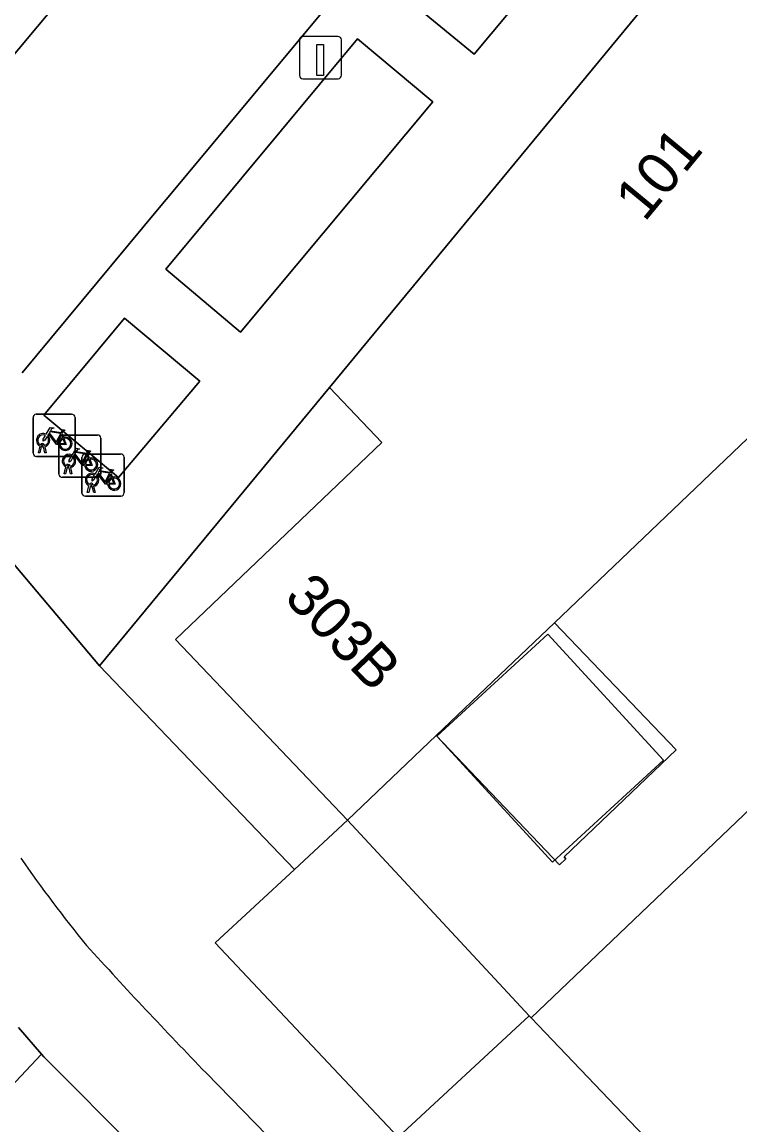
# Model space of a CAD drawing. Extents: x 162523 to 163266, y 381230 to 382050.
# Drawn here: x 162883.66 to 162900.71, y 381512.12 to 381538.3 of the extents above; entities that cross this region are included whole.
import ezdxf

# ---------------------------------------------------------------- set-up
doc = ezdxf.new("R2010")
doc.units = 0
for name, color, linetype in [('IMGEO_Berm_groen', 7, 'Continuous'), ('IMGEO_Erf', 7, 'Continuous'), ('IMGEO_Fietsenrek', 7, 'Continuous'), ('IMGEO_Fietspad_gesloten', 7, 'Continuous'), ('IMGEO_Groenvoorziening', 7, 'Continuous'), ('IMGEO_Laadpaal', 7, 'Continuous'), ('IMGEO_Pand', 7, 'Continuous'), ('IMGEO_Pand_nummerreeks', 7, 'Continuous'), ('IMGEO_Pand_vergunning_verleend', 7, 'Continuous'), ('IMGEO_Parkeervlak_open', 7, 'Continuous'), ('IMGEO_Rijbaan_lokaal_open', 7, 'Continuous'), ('IMGEO_Voetpad_open', 7, 'Continuous')]:
    doc.layers.add(name, color=color, linetype=linetype)

msp = doc.modelspace()

# ---------------------------------------------------------------- linework, layer by layer
at = {"layer": 'IMGEO_Berm_groen'}
msp.add_lwpolyline([(162876.506, 381517.69), (162876.833, 381517.342), (162882.392, 381511.969), (162884.116, 381513.801), (162883.569, 381514.435)], dxfattribs=at)
at = {"layer": 'IMGEO_Erf'}
msp.add_lwpolyline([(162907.255, 381525.636), (162902.834, 381530.267), (162896.306, 381524.041), (162899.193, 381521.022), (162896.537, 381518.483), (162896.578, 381518.44), (162896.427, 381518.295), (162893.498, 381521.362), (162891.392, 381519.353), (162895.705, 381514.707), (162895.749, 381514.66)], close=True, dxfattribs=at)
msp.add_lwpolyline([(162900.275, 381509.926), (162895.749, 381514.66), (162895.705, 381514.707), (162892.594, 381511.832)], dxfattribs=at)
at = {"layer": 'IMGEO_Fietsenrek'}
for p, q in [((162883.918, 381528.066), (162883.918, 381528.907)), ((162883.918, 381528.907), (162883.918, 381528.066)), ((162883.993, 381528.991), (162884.834, 381528.991)), ((162884.834, 381528.991), (162883.993, 381528.991)), ((162884.918, 381528.916), (162884.918, 381528.075)), ((162884.918, 381528.075), (162884.918, 381528.916)), ((162884.605, 381528.54), (162884.641, 381528.445)), ((162884.187, 381528.258), (162884.188, 381528.251)), ((162884.53, 381527.572), (162884.53, 381528.413)), ((162884.53, 381528.413), (162884.53, 381527.572)), ((162884.605, 381528.497), (162885.446, 381528.497)), ((162885.446, 381528.497), (162884.605, 381528.497)), ((162885.53, 381528.422), (162885.53, 381527.581)), ((162885.53, 381527.581), (162885.53, 381528.422)), ((162884.843, 381527.991), (162884.002, 381527.991)), ((162884.002, 381527.991), (162884.843, 381527.991)), ((162884.045, 381528.075), (162884.084, 381528.235)), ((162884.079, 381528.075), (162884.045, 381528.075)), ((162884.114, 381528.223), (162884.079, 381528.075)), ((162884.156, 381528.247), (162884.155, 381528.251)), ((162884.197, 381528.075), (162884.163, 381528.217)), ((162884.195, 381528.221), (162884.23, 381528.075)), ((162884.23, 381528.075), (162884.197, 381528.075)), ((162885.154, 381528.047), (162885.995, 381528.047)), ((162885.995, 381528.047), (162885.154, 381528.047)), ((162885.217, 381528.046), (162885.253, 381527.951)), ((162884.657, 381527.581), (162884.696, 381527.741)), ((162884.726, 381527.729), (162884.691, 381527.581)), ((162884.768, 381527.753), (162884.767, 381527.757)), ((162884.799, 381527.764), (162884.8, 381527.757)), ((162885.079, 381527.122), (162885.079, 381527.963)), ((162885.079, 381527.963), (162885.079, 381527.122)), ((162886.079, 381527.972), (162886.079, 381527.131)), ((162886.079, 381527.131), (162886.079, 381527.972)), ((162885.455, 381527.497), (162884.614, 381527.497)), ((162884.614, 381527.497), (162885.455, 381527.497)), ((162884.691, 381527.581), (162884.657, 381527.581)), ((162884.809, 381527.581), (162884.775, 381527.723)), ((162884.807, 381527.727), (162884.842, 381527.581)), ((162884.842, 381527.581), (162884.809, 381527.581)), ((162885.766, 381527.596), (162885.802, 381527.501)), ((162885.206, 381527.131), (162885.245, 381527.291)), ((162885.275, 381527.279), (162885.24, 381527.131)), ((162885.317, 381527.303), (162885.316, 381527.307)), ((162885.358, 381527.131), (162885.324, 381527.273)), ((162885.348, 381527.314), (162885.349, 381527.307)), ((162885.356, 381527.277), (162885.391, 381527.131)), ((162886.004, 381527.047), (162885.163, 381527.047)), ((162885.163, 381527.047), (162886.004, 381527.047)), ((162885.24, 381527.131), (162885.206, 381527.131)), ((162885.391, 381527.131), (162885.358, 381527.131))]:
    msp.add_line(p, q, dxfattribs=at)
for points in [[(162884.231, 381528.517), (162884.326, 381528.681), (162884.412, 381528.667), (162884.414, 381528.658), (162884.358, 381528.647), (162884.331, 381528.602), (162884.587, 381528.561)], [(162884.527, 381528.273), (162884.477, 381528.273), (162884.286, 381528.524), (162884.267, 381528.492)], [(162884.574, 381528.536), (162884.317, 381528.577), (162884.3, 381528.548), (162884.467, 381528.328), (162884.574, 381528.536)], [(162884.622, 381528.438), (162884.592, 381528.515), (162884.483, 381528.297), (162884.526, 381528.297)], [(162884.587, 381528.561), (162884.612, 381528.61), (162884.606, 381528.614), (162884.583, 381528.618), (162884.571, 381528.625), (162884.57, 381528.628), (162884.572, 381528.633), (162884.667, 381528.618), (162884.669, 381528.608), (162884.659, 381528.595), (162884.647, 381528.589), (162884.633, 381528.595), (162884.605, 381528.54)], [(162884.252, 381528.465), (162884.2, 381528.375), (162884.16, 381528.35), (162884.161, 381528.397), (162884.216, 381528.491)], [(162884.556, 381528.297), (162884.676, 381528.296), (162884.632, 381528.41)], [(162884.652, 381528.417), (162884.707, 381528.272), (162884.557, 381528.272)], [(162884.864, 381527.971), (162884.812, 381527.881), (162884.772, 381527.856), (162884.773, 381527.903), (162884.828, 381527.997)], [(162884.843, 381528.023), (162884.938, 381528.187), (162885.024, 381528.173), (162885.026, 381528.164), (162884.97, 381528.153), (162884.943, 381528.108), (162885.199, 381528.067)], [(162885.139, 381527.779), (162885.089, 381527.779), (162884.898, 381528.03), (162884.879, 381527.998)], [(162885.186, 381528.042), (162884.929, 381528.083), (162884.912, 381528.054), (162885.079, 381527.834), (162885.186, 381528.042)], [(162885.234, 381527.944), (162885.204, 381528.021), (162885.095, 381527.803), (162885.138, 381527.803)], [(162885.199, 381528.067), (162885.224, 381528.116), (162885.218, 381528.12), (162885.195, 381528.124), (162885.183, 381528.131), (162885.182, 381528.134), (162885.184, 381528.139), (162885.279, 381528.124), (162885.281, 381528.114), (162885.271, 381528.101), (162885.259, 381528.095), (162885.245, 381528.101), (162885.217, 381528.046)], [(162885.168, 381527.803), (162885.288, 381527.802), (162885.244, 381527.916)], [(162885.264, 381527.923), (162885.319, 381527.778), (162885.169, 381527.778)], [(162885.392, 381527.573), (162885.487, 381527.737), (162885.573, 381527.723), (162885.575, 381527.714), (162885.519, 381527.703), (162885.492, 381527.658), (162885.748, 381527.617)], [(162885.413, 381527.521), (162885.361, 381527.431), (162885.321, 381527.406), (162885.322, 381527.453), (162885.377, 381527.547)], [(162885.688, 381527.329), (162885.638, 381527.329), (162885.447, 381527.58), (162885.428, 381527.548)], [(162885.735, 381527.592), (162885.478, 381527.633), (162885.461, 381527.604), (162885.628, 381527.384), (162885.735, 381527.592)], [(162885.783, 381527.494), (162885.753, 381527.571), (162885.644, 381527.353), (162885.687, 381527.353)], [(162885.813, 381527.473), (162885.868, 381527.328), (162885.718, 381527.328)], [(162885.748, 381527.617), (162885.773, 381527.666), (162885.767, 381527.67), (162885.744, 381527.674), (162885.732, 381527.681), (162885.731, 381527.684), (162885.733, 381527.689), (162885.828, 381527.674), (162885.83, 381527.664), (162885.82, 381527.651), (162885.808, 381527.645), (162885.794, 381527.651), (162885.766, 381527.596)], [(162885.717, 381527.353), (162885.837, 381527.352), (162885.793, 381527.466)]]:
    msp.add_lwpolyline(points, dxfattribs=at)
for centre, radius, start, end in [((162883.996, 381528.913), 0.0779, 92.4484, 184.2845), ((162883.996, 381528.913), 0.0779, 92.4484, 184.2845), ((162884.84, 381528.913), 0.0779, 2.4484, 94.2845), ((162884.84, 381528.913), 0.0779, 2.4484, 94.2845), ((162884.158, 381528.376), 0.159, 62.6766, 242.1369), ((162884.158, 381528.376), 0.129, 63.3192, 238.903), ((162884.138, 381528.247), 0.0499, 12.8025, 158.6934), ((162884.138, 381528.247), 0.0174, 12.8025, 163.4502), ((162884.158, 381528.376), 0.129, 253.415, 269.0204), ((162884.158, 381528.376), 0.129, 283.6043, 43.4302), ((162884.158, 381528.376), 0.159, 283.5766, 46.6042), ((162884.685, 381528.292), 0.159, 113.3408, 178.3217), ((162884.685, 381528.292), 0.159, 187.0065, 105.7708), ((162884.608, 381528.419), 0.0779, 92.4484, 184.2845), ((162884.608, 381528.419), 0.0779, 92.4484, 184.2845), ((162884.685, 381528.292), 0.129, 113.923, 177.9556), ((162884.685, 381528.292), 0.129, 188.6715, 104.5883), ((162885.452, 381528.419), 0.0779, 2.4484, 94.2845), ((162885.452, 381528.419), 0.0779, 2.4484, 94.2845), ((162883.996, 381528.069), 0.0779, 182.4484, 274.2845), ((162883.996, 381528.069), 0.0779, 182.4484, 274.2845), ((162884.158, 381528.376), 0.159, 253.9967, 271.7867), ((162884.77, 381527.882), 0.159, 62.6766, 242.1369), ((162884.77, 381527.882), 0.129, 63.3192, 238.903), ((162884.77, 381527.882), 0.159, 283.5766, 46.6042), ((162884.84, 381528.069), 0.0779, 272.4484, 4.2845), ((162884.84, 381528.069), 0.0779, 272.4484, 4.2845), ((162885.157, 381527.969), 0.0779, 92.4484, 184.2845), ((162885.157, 381527.969), 0.0779, 92.4484, 184.2845), ((162886.001, 381527.969), 0.0779, 2.4484, 94.2845), ((162886.001, 381527.969), 0.0779, 2.4484, 94.2845), ((162884.75, 381527.753), 0.0499, 12.8025, 158.6934), ((162884.77, 381527.882), 0.159, 253.9967, 271.7867), ((162884.75, 381527.753), 0.0174, 12.8025, 163.4502), ((162884.77, 381527.882), 0.129, 253.415, 269.0204), ((162884.77, 381527.882), 0.129, 283.6043, 43.4302), ((162885.297, 381527.798), 0.159, 113.3408, 178.3217), ((162885.297, 381527.798), 0.159, 187.0065, 105.7708), ((162885.297, 381527.798), 0.129, 113.923, 177.9556), ((162885.297, 381527.798), 0.129, 188.6715, 104.5883), ((162884.608, 381527.575), 0.0779, 182.4484, 274.2845), ((162884.608, 381527.575), 0.0779, 182.4484, 274.2845), ((162885.319, 381527.432), 0.159, 62.6766, 242.1369), ((162885.319, 381527.432), 0.129, 63.3192, 238.903), ((162885.319, 381527.432), 0.129, 283.6043, 43.4302), ((162885.319, 381527.432), 0.159, 283.5766, 46.6042), ((162885.452, 381527.575), 0.0779, 272.4484, 4.2845), ((162885.452, 381527.575), 0.0779, 272.4484, 4.2845), ((162885.846, 381527.348), 0.159, 113.3408, 178.3217), ((162885.846, 381527.348), 0.159, 187.0065, 105.7708), ((162885.846, 381527.348), 0.129, 188.6715, 104.5883), ((162885.299, 381527.303), 0.0499, 12.8025, 158.6934), ((162885.319, 381527.432), 0.159, 253.9967, 271.7867), ((162885.299, 381527.303), 0.0174, 12.8025, 163.4502), ((162885.319, 381527.432), 0.129, 253.415, 269.0204), ((162885.846, 381527.348), 0.129, 113.923, 177.9556), ((162885.157, 381527.125), 0.0779, 182.4484, 274.2845), ((162885.157, 381527.125), 0.0779, 182.4484, 274.2845), ((162886.001, 381527.125), 0.0779, 272.4484, 4.2845), ((162886.001, 381527.125), 0.0779, 272.4484, 4.2845)]:
    msp.add_arc(centre, radius, start, end, dxfattribs=at)
at = {"layer": 'IMGEO_Fietspad_gesloten'}
for points in [[(162883.569, 381514.435), (162884.116, 381513.801), (162884.173, 381513.735), (162886.411, 381511.49)], [(162961.518, 381436.339), (162959.423, 381438.485), (162924.904, 381474.653), (162912.667, 381487.562), (162891.8, 381509.488), (162888.028, 381513.353)]]:
    msp.add_lwpolyline(points, dxfattribs=at)
for centre, radius, start, end in [((162910.979, 381537.422), 33.286, 214.7386, 219.2128), ((162982.318, 381604.661), 131.254, 222.26812, 224.07947)]:
    msp.add_arc(centre, radius, start, end, dxfattribs=at)
at = {"layer": 'IMGEO_Groenvoorziening'}
for points in [[(162897.993, 381541.849), (162895.33, 381544.088), (162891.65, 381539.693), (162891.759, 381539.708), (162894.398, 381537.542)], [(162891.628, 381537.908), (162887.073, 381532.44), (162888.85, 381530.941), (162893.412, 381536.41)], [(162886.093, 381531.273), (162884.175, 381528.973), (162885.948, 381527.487), (162887.88, 381529.781)]]:
    msp.add_lwpolyline(points, close=True, dxfattribs=at)
at = {"layer": 'IMGEO_Laadpaal'}
for p, q in [((162891.161, 381537.957), (162890.32, 381537.957)), ((162891.161, 381537.957), (162890.32, 381537.957)), ((162890.245, 381537.873), (162890.245, 381537.032)), ((162890.245, 381537.873), (162890.245, 381537.032)), ((162891.245, 381537.041), (162891.245, 381537.882)), ((162891.245, 381537.041), (162891.245, 381537.882)), ((162890.329, 381536.957), (162891.17, 381536.957)), ((162890.329, 381536.957), (162891.17, 381536.957))]:
    msp.add_line(p, q, dxfattribs=at)
msp.add_lwpolyline([(162890.66, 381537.77), (162890.82, 381537.77), (162890.82, 381537.037), (162890.66, 381537.037), (162890.66, 381537.77)], dxfattribs=at)
for centre, start, end in [((162890.323, 381537.879), 92.4484, 184.2845), ((162890.323, 381537.879), 92.4484, 184.2845), ((162891.167, 381537.879), 2.4484, 94.2845), ((162891.167, 381537.879), 2.4484, 94.2845), ((162890.323, 381537.035), 182.4484, 274.2845), ((162890.323, 381537.035), 182.4484, 274.2845), ((162891.167, 381537.035), 272.4484, 4.2845), ((162891.167, 381537.035), 272.4484, 4.2845)]:
    msp.add_arc(centre, 0.0779, start, end, dxfattribs=at)
at = {"layer": 'IMGEO_Pand'}
for points in [[(162905.379, 381532.694), (162909.814, 381536.915), (162909.729, 381537.003), (162905.969, 381540.407), (162902.361, 381543.429), (162890.963, 381529.625), (162892.207, 381528.321), (162887.301, 381523.641), (162891.392, 381519.353), (162893.498, 381521.362), (162895.01, 381522.805), (162896.306, 381524.041), (162902.834, 381530.267)], [(162919.474, 381526.944), (162909.923, 381537.019), (162909.814, 381536.915), (162905.379, 381532.694), (162902.834, 381530.267), (162907.255, 381525.636), (162895.749, 381514.66), (162900.275, 381509.926), (162900.058, 381509.718), (162899.976, 381509.805), (162899.47, 381509.321), (162901.097, 381507.619), (162901.603, 381508.103), (162901.52, 381508.19), (162901.67, 381508.333), (162901.466, 381508.547), (162907.675, 381514.471), (162907.001, 381515.177), (162912.284, 381520.218)], [(162896.306, 381524.041), (162895.01, 381522.805), (162893.498, 381521.362), (162896.427, 381518.295), (162896.578, 381518.44), (162896.537, 381518.483), (162899.193, 381521.022)]]:
    msp.add_lwpolyline(points, close=True, dxfattribs=at)
at = {"layer": 'IMGEO_Pand_vergunning_verleend'}
msp.add_lwpolyline([(162893.514, 381521.346), (162896.147, 381523.768), (162898.893, 381520.783), (162896.261, 381518.361)], close=True, dxfattribs=at)
at = {"layer": 'IMGEO_Parkeervlak_open'}
for points in [[(162888.547, 381543.613), (162879.051, 381532.261)], [(162883.656, 381529.977), (162886.876, 381533.844), (162887.08, 381534.087), (162891.564, 381539.475), (162891.605, 381539.523)]]:
    msp.add_lwpolyline(points, dxfattribs=at)
at = {"layer": 'IMGEO_Rijbaan_lokaal_open'}
msp.add_lwpolyline([(162893.464, 381558.116), (162892.929, 381557.462), (162892.141, 381556.532), (162886.388, 381549.61), (162885.736, 381548.825), (162883.955, 381546.69), (162882.521, 381544.982), (162877.232, 381538.65), (162876.885, 381538.235), (162875.214, 381536.197), (162875.093, 381536.053), (162874.836, 381535.758), (162878.999, 381532.196), (162879.051, 381532.261), (162888.547, 381543.613), (162890.699, 381546.24), (162891.546, 381547.27), (162895.706, 381552.245)], dxfattribs=at)
at = {"layer": 'IMGEO_Voetpad_open'}
for points in [[(162879.051, 381532.261), (162878.999, 381532.196), (162878.388, 381531.449), (162885.5, 381523.02), (162890.963, 381529.625), (162902.361, 381543.429), (162917.487, 381561.716)], [(162902.061, 381552.215), (162902.171, 381551.954), (162902.864, 381551.387), (162906.33, 381555.514), (162908.117, 381554.031), (162902.151, 381546.826), (162899.477, 381549.074), (162896.555, 381551.531), (162892.393, 381546.557), (162895.33, 381544.088), (162897.993, 381541.849), (162894.398, 381537.542), (162891.759, 381539.708), (162891.65, 381539.693)], [(162891.605, 381539.523), (162891.564, 381539.475), (162887.08, 381534.087), (162886.876, 381533.844), (162883.656, 381529.977)], [(162903.859, 381500), (162892.594, 381511.832), (162888.242, 381516.445), (162890.13, 381518.183), (162885.5, 381523.02), (162878.388, 381531.449), (162877.207, 381530.003)], [(162888.028, 381513.353), (162891.8, 381509.488), (162912.667, 381487.562), (162924.904, 381474.653), (162959.423, 381438.485), (162961.518, 381436.339)]]:
    msp.add_lwpolyline(points, dxfattribs=at)
for points in [[(162893.412, 381536.41), (162888.85, 381530.941), (162887.073, 381532.44), (162891.628, 381537.908)], [(162887.88, 381529.781), (162885.948, 381527.487), (162884.175, 381528.973), (162886.093, 381531.273)], [(162890.13, 381518.183), (162891.392, 381519.353), (162887.301, 381523.641), (162892.207, 381528.321), (162890.963, 381529.625), (162885.5, 381523.02)], [(162891.392, 381519.353), (162890.13, 381518.183), (162888.242, 381516.445), (162892.594, 381511.832), (162895.705, 381514.707)], [(162884.173, 381513.735), (162884.116, 381513.801), (162882.392, 381511.969), (162884.448, 381510.078), (162884.75, 381509.767), (162884.801, 381509.715), (162886.484, 381511.417), (162886.411, 381511.49)]]:
    msp.add_lwpolyline(points, close=True, dxfattribs=at)
for centre, radius, start, end in [((162910.979, 381537.422), 33.286, 214.7386, 219.2128), ((162982.318, 381604.661), 131.254, 222.26812, 224.07947)]:
    msp.add_arc(centre, radius, start, end, dxfattribs=at)

# ---------------------------------------------------------------- texts
at = {"layer": 'IMGEO_Pand_nummerreeks'}
for s, rotation, p in [('101', 50.4547, (162898.445, 381533.535)), ('303B', 313.6534, (162889.854, 381524.616))]:
    msp.add_text(s, height=1, rotation=rotation, dxfattribs=at).set_placement(p)

doc.saveas('drawing.dxf')
